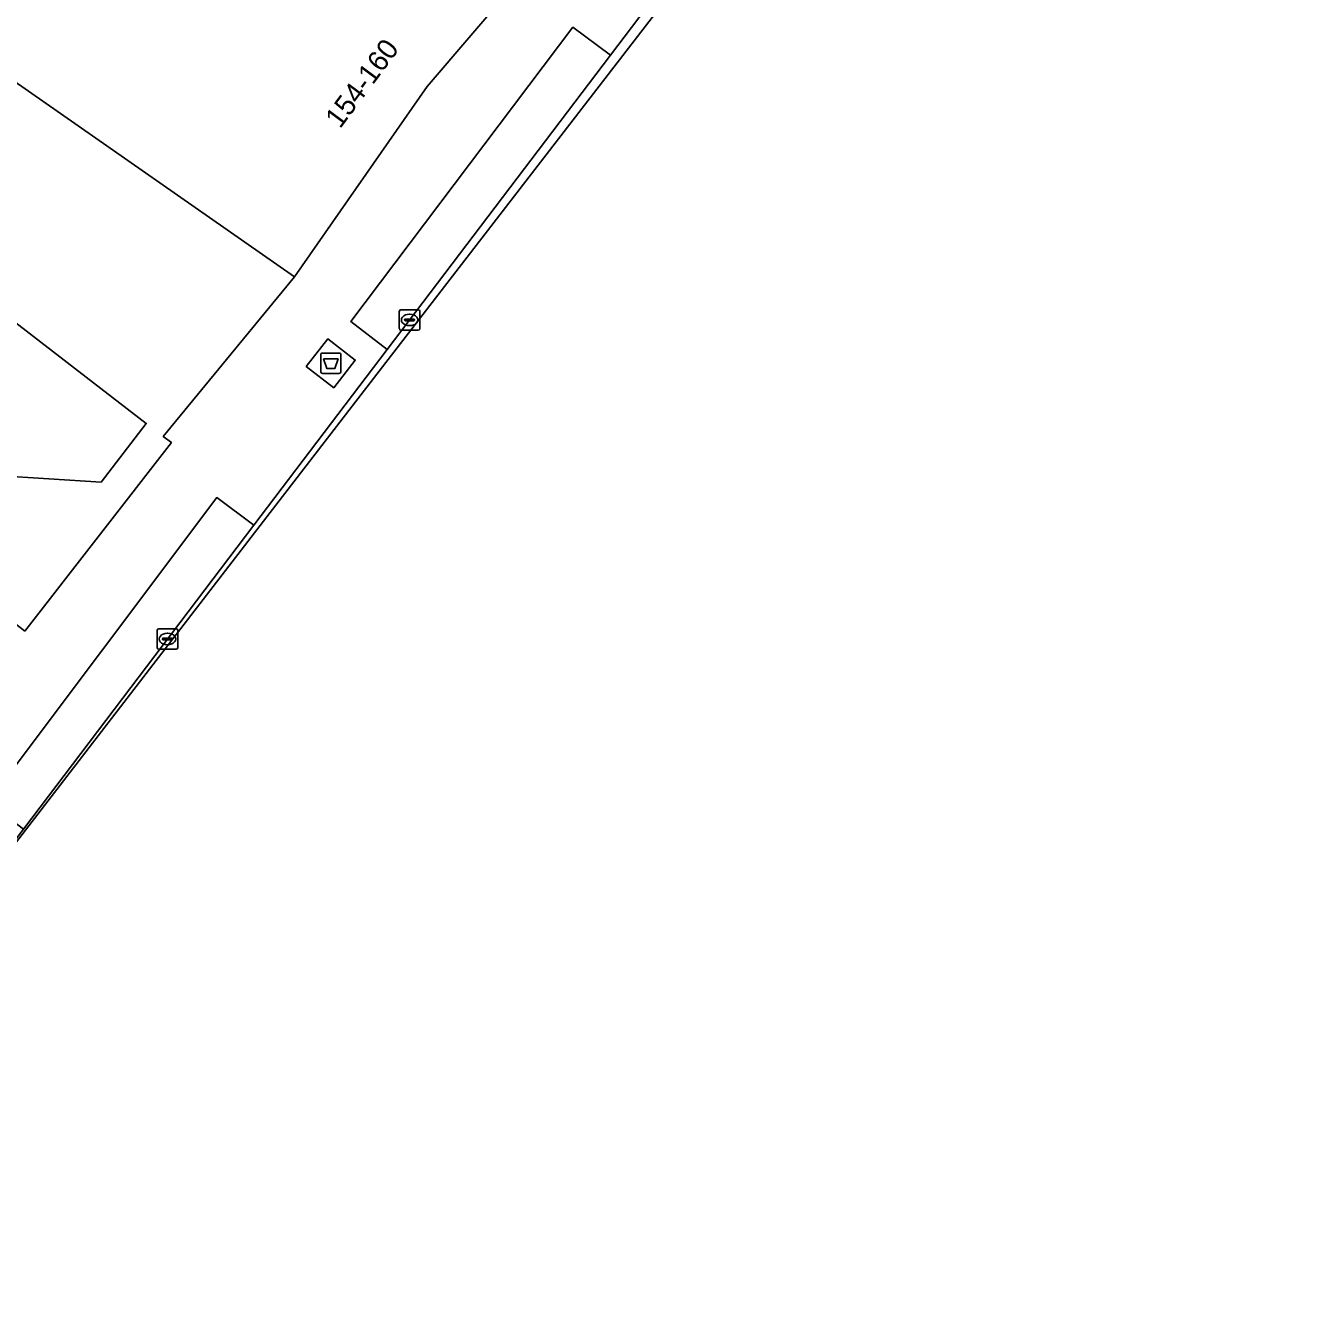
# Model space of a CAD drawing. Extents: x 160102 to 160934, y 382045 to 382923.
# Drawn here: x 160587.8 to 160650.4, y 382306.2 to 382368.7 of the extents above; entities that cross this region are included whole.
import ezdxf

# ---------------------------------------------------------------- set-up
doc = ezdxf.new("R2010")
doc.units = 0
for name, color, linetype in [('IMGEO_Afval_apart_plaats', 7, 'Continuous'), ('IMGEO_Erf', 7, 'Continuous'), ('IMGEO_Kolk', 7, 'Continuous'), ('IMGEO_Pand', 7, 'Continuous'), ('IMGEO_Pand_nummerreeks', 7, 'Continuous'), ('IMGEO_Parkeervlak_open', 7, 'Continuous'), ('IMGEO_Rijbaan_lokaal_gesloten', 7, 'Continuous'), ('IMGEO_Voetpad_gesloten', 7, 'Continuous'), ('IMGEO_Voetpad_open', 7, 'Continuous')]:
    doc.layers.add(name, color=color, linetype=linetype)

msp = doc.modelspace()

# ---------------------------------------------------------------- linework, layer by layer
at = {"layer": 'IMGEO_Afval_apart_plaats'}
for p, q in [((160602.32, 382352.659), (160603.11, 382352.659)), ((160603.11, 382352.659), (160602.32, 382352.659)), ((160602.22, 382351.759), (160602.22, 382352.559)), ((160602.22, 382352.559), (160602.22, 382351.759)), ((160603.21, 382352.559), (160603.21, 382351.759)), ((160603.21, 382351.759), (160603.21, 382352.559)), ((160603.11, 382351.659), (160602.32, 382351.659)), ((160602.32, 382351.659), (160603.11, 382351.659))]:
    msp.add_line(p, q, dxfattribs=at)
msp.add_lwpolyline([(160602.363, 382352.373), (160603.067, 382352.373), (160602.918, 382351.903), (160602.512, 382351.903), (160602.363, 382352.373)], dxfattribs=at)
for centre, start, end in [((160602.32, 382352.559), 90, 180), ((160602.32, 382352.559), 90, 180), ((160603.11, 382352.559), 0, 90), ((160603.11, 382352.559), 360, 90), ((160602.32, 382351.759), 180, 270), ((160602.32, 382351.759), 180, 270), ((160603.11, 382351.759), 270, 0), ((160603.11, 382351.759), 270, 0)]:
    msp.add_arc(centre, 0.1, start, end, dxfattribs=at)
at = {"layer": 'IMGEO_Erf'}
for points in [[(160587.757, 382339.068), (160594.916, 382348.277), (160594.519, 382348.582), (160600.944, 382356.385), (160587.063, 382366.06)], [(160585.586, 382355.449), (160593.688, 382349.22), (160591.48, 382346.353), (160586.342, 382346.677)]]:
    msp.add_lwpolyline(points, dxfattribs=at)
at = {"layer": 'IMGEO_Kolk'}
for p, q in [((160606.064, 382353.852), (160606.064, 382354.704)), ((160606.139, 382354.778), (160606.991, 382354.778)), ((160606.552, 382354.558), (160606.577, 382354.558)), ((160607.065, 382354.704), (160607.065, 382353.852)), ((160606.323, 382354.272), (160606.323, 382354.284)), ((160606.761, 382354.235), (160606.363, 382354.235)), ((160606.366, 382354.321), (160606.764, 382354.321)), ((160606.575, 382353.998), (160606.55, 382353.998)), ((160606.807, 382354.284), (160606.807, 382354.272)), ((160606.991, 382353.778), (160606.139, 382353.778)), ((160594.226, 382338.251), (160594.226, 382339.103)), ((160594.301, 382339.177), (160595.153, 382339.177)), ((160594.714, 382338.957), (160594.739, 382338.957)), ((160595.227, 382339.103), (160595.227, 382338.251)), ((160594.485, 382338.671), (160594.485, 382338.683)), ((160594.923, 382338.634), (160594.525, 382338.634)), ((160594.528, 382338.72), (160594.926, 382338.72)), ((160594.737, 382338.397), (160594.712, 382338.397)), ((160594.969, 382338.683), (160594.969, 382338.671)), ((160595.153, 382338.177), (160594.301, 382338.177))]:
    msp.add_line(p, q, dxfattribs=at)
for points in [[(160606.064, 382353.852), (160606.064, 382354.704)], [(160606.139, 382354.778), (160606.991, 382354.778)], [(160607.065, 382354.704), (160607.065, 382353.852)], [(160606.991, 382353.778), (160606.139, 382353.778)], [(160594.226, 382338.251), (160594.226, 382339.103)], [(160594.301, 382339.177), (160595.153, 382339.177)], [(160595.227, 382339.103), (160595.227, 382338.251)], [(160595.153, 382338.177), (160594.301, 382338.177)]]:
    msp.add_lwpolyline(points, dxfattribs=at)
for centre, radius, start, end in [((160606.141, 382354.702), 0.0765, 91.55205, 178.44795), ((160606.141, 382354.702), 0.0765, 91.55205, 178.44795), ((160606.989, 382354.702), 0.0765, 1.55205, 88.44795), ((160606.989, 382354.702), 0.0765, 1.55205, 88.44795), ((160606.363, 382354.281), 0.0403, 85.87752, 175.75265), ((160606.36, 382354.271), 0.0366, 178.93798, 274.71019), ((160606.764, 382354.278), 0.043, 264.86636, 352.45326), ((160606.768, 382354.283), 0.0386, 1.73085, 96.63898), ((160606.141, 382353.854), 0.0765, 181.55205, 268.44795), ((160606.141, 382353.854), 0.0765, 181.55205, 268.44795), ((160606.989, 382353.854), 0.0765, 271.55205, 358.44795), ((160606.989, 382353.854), 0.0765, 271.55205, 358.44795), ((160594.303, 382339.101), 0.0765, 91.55205, 178.44795), ((160594.303, 382339.101), 0.0765, 91.55205, 178.44795), ((160595.151, 382339.101), 0.0765, 1.55205, 88.44795), ((160595.151, 382339.101), 0.0765, 1.55205, 88.44795), ((160594.303, 382338.253), 0.0765, 181.55205, 268.44795), ((160594.303, 382338.253), 0.0765, 181.55205, 268.44795), ((160594.525, 382338.68), 0.0403, 85.87752, 175.75265), ((160594.522, 382338.67), 0.0366, 178.93798, 274.71019), ((160594.926, 382338.677), 0.043, 264.86636, 352.45326), ((160594.93, 382338.682), 0.0386, 1.73085, 96.63898), ((160595.151, 382338.253), 0.0765, 271.55205, 358.44795), ((160595.151, 382338.253), 0.0765, 271.55205, 358.44795)]:
    msp.add_arc(centre, radius, start, end, dxfattribs=at)
for centre, major_axis, ratio, start_param, end_param in [((160606.551, 382354.278), (-0.387, 0.002), 0.722429, 4.712389, 7.853982), ((160606.576, 382354.278), (-0.39, 0.002), 0.717154, 1.570796, 4.712389), ((160594.713, 382338.677), (-0.387, 0.002), 0.722429, 4.712389, 7.853982), ((160594.738, 382338.677), (-0.39, 0.002), 0.717154, 1.570796, 4.712389)]:
    msp.add_ellipse(centre, major_axis=major_axis, ratio=ratio, start_param=start_param, end_param=end_param, dxfattribs=at)
at = {"layer": 'IMGEO_Pand'}
msp.add_lwpolyline([(160601.579, 382380.565), (160587.82, 382388.985), (160576.566, 382395.495), (160574.922, 382396.446), (160574.571, 382391.606), (160571.142, 382391.888), (160569.791, 382371.203), (160576.716, 382367.513), (160576.608, 382367.311), (160584.473, 382362.344), (160587.063, 382366.06), (160600.944, 382356.385), (160607.426, 382365.685), (160613.933, 382373.305), (160614.005, 382373.39), (160613.777, 382373.634)], close=True, dxfattribs=at)
msp.add_lwpolyline([(160587.757, 382339.068), (160585.979, 382340.453), (160586.26, 382345.268), (160586.342, 382346.677), (160591.48, 382346.353), (160593.688, 382349.22), (160585.586, 382355.449), (160583.507, 382357.047), (160581.575, 382357.12), (160580.676, 382340.81), (160571.49, 382341.378), (160571.897, 382347.942), (160569.6, 382348.084), (160569.194, 382341.52), (160556.703, 382342.293), (160556.108, 382332.729), (160559.732, 382332.515), (160575.46, 382331.588)], dxfattribs=at)
at = {"layer": 'IMGEO_Parkeervlak_open'}
for points in [[(160616.392, 382367.23), (160614.552, 382368.59), (160603.689, 382354.206), (160605.47, 382352.836)], [(160598.954, 382344.247), (160597.132, 382345.592), (160585.95, 382330.695), (160587.679, 382329.372)]]:
    msp.add_lwpolyline(points, close=True, dxfattribs=at)
at = {"layer": 'IMGEO_Rijbaan_lokaal_gesloten'}
msp.add_lwpolyline([(160650.372, 382410.468), (160605.248, 382351.983), (160599.593, 382344.653), (160582.793, 382322.877), (160582.776, 382322.89), (160585.312, 382326.246), (160587.679, 382329.372), (160598.954, 382344.247), (160605.47, 382352.836), (160616.392, 382367.23), (160622.186, 382374.89), (160625.82, 382379.701), (160643.431, 382402.943), (160647.085, 382407.756)], dxfattribs=at)
at = {"layer": 'IMGEO_Voetpad_gesloten'}
msp.add_lwpolyline([(160603.905, 382352.316), (160602.573, 382353.357), (160601.51, 382352.005), (160602.856, 382350.964)], close=True, dxfattribs=at)
at = {"layer": 'IMGEO_Voetpad_open'}
for points in [[(160569.92, 382306.193), (160568.279, 382307.486), (160583.534, 382327.606), (160585.312, 382326.246), (160587.679, 382329.372), (160585.95, 382330.695), (160597.132, 382345.592), (160598.954, 382344.247), (160605.47, 382352.836), (160603.689, 382354.206), (160614.552, 382368.59), (160616.392, 382367.23), (160622.186, 382374.89), (160620.454, 382376.198), (160624.049, 382381.048), (160625.82, 382379.701), (160643.431, 382402.943), (160641.662, 382404.316), (160645.261, 382409.125)], [(160640.769, 382408.693), (160637.926, 382404.821), (160638.813, 382404.168), (160636.404, 382400.85), (160632.294, 382395.191), (160628.55, 382390.035), (160624.456, 382384.398), (160623.926, 382384.792), (160623.428, 382384.128), (160618.505, 382377.731), (160618.229, 382377.913), (160617.345, 382378.496), (160613.777, 382373.634), (160614.005, 382373.39), (160613.933, 382373.305), (160607.426, 382365.685), (160600.944, 382356.385), (160594.519, 382348.582), (160594.916, 382348.277), (160587.757, 382339.068)]]:
    msp.add_lwpolyline(points, dxfattribs=at)
msp.add_lwpolyline([(160601.51, 382352.005), (160602.573, 382353.357), (160603.905, 382352.316), (160602.856, 382350.964)], close=True, dxfattribs=at)

# ---------------------------------------------------------------- texts
at = {"layer": 'IMGEO_Pand_nummerreeks'}
msp.add_text('154-160', height=1, rotation=53.3481, dxfattribs=at).set_placement((160603.164, 382363.59))

doc.saveas('drawing.dxf')
